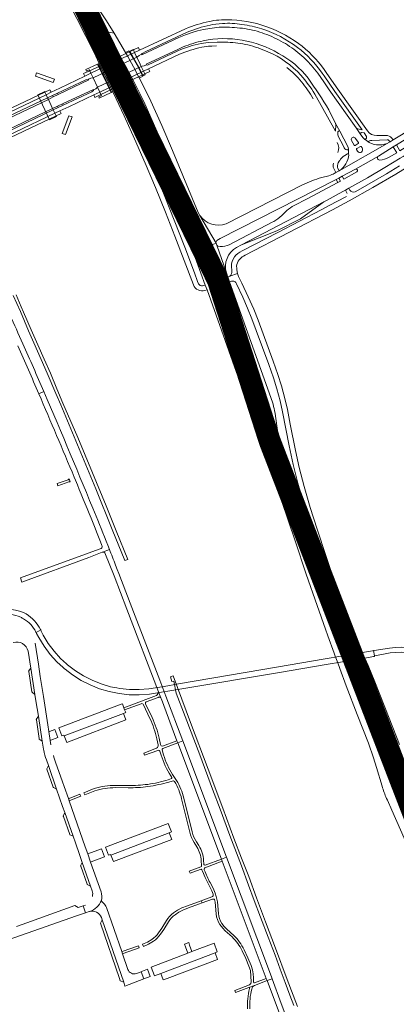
# Model space of a CAD drawing. Header units: metres. Extents: x 166325 to 190320, y 381923 to 404576.
# Tile 364 of 656: x 175156 to 175413, y 389253 to 389925. Entities that reach past the tile are written whole.
import ezdxf

# ---------------------------------------------------------------- set-up
doc = ezdxf.new("R2010")
doc.units = ezdxf.units.M
for name, color, linetype, lineweight in [('B-WE-VH-VERHARDING_ASFALT-GV', 8, 'Continuous', 18), ('B-WE-VH-VERHARDING_BETON-GV', 8, 'Continuous', 18), ('B-WE-VH-VERHARDING_BETONSTRAATSTEEN-GV', 8, 'Continuous', 18), ('B-WE-VH-VERHARDING_GESLOTEN-GV', 8, 'Continuous', 18), ('B-WE-VH-VERHARDING_N-WEG', 8, 'Continuous', 18)]:
    doc.layers.add(name, color=color, linetype=linetype, lineweight=lineweight)

msp = doc.modelspace()

# ---------------------------------------------------------------- linework, layer by layer
at = {"layer": 'B-WE-VH-VERHARDING_ASFALT-GV', "flags": 128}
for points in [[(175168.616, 389982.428), (175164.808, 389981.612), (175165.763, 389979.909), (175166.016, 389980.056), (175168.218, 389976.063), (175174.978, 389963.804), (175188.759, 389937.822), (175201.053, 389913.829), (175206.708, 389902.581), (175210.291, 389895.141), (175219.508, 389875.819), (175220.013, 389874.753), (175227.221, 389859.343), (175234.307, 389843.586), (175241.535, 389827.094), (175248.53, 389810.481), (175255.343, 389793.707), (175261.841, 389777.312), (175268.275, 389760.689), (175274.514, 389743.95)], [(175278.077, 389744.664), (175277.258, 389746.353), (175275.253, 389752.309), (175268.707, 389769.682), (175254.523, 389805.514), (175246.936, 389823.641), (175239.39, 389840.985), (175231.701, 389858.182), (175223.528, 389875.891), (175222.474, 389878.075), (175213.996, 389895.645), (175213.37, 389896.944), (175209.893, 389904.149), (175204.219, 389915.436), (175191.91, 389939.459), (175178.109, 389965.478), (175169.113, 389981.54), (175168.616, 389982.428)], [(175183.372, 389979.843), (175181.277, 389983.755), (175180.492, 389985.15), (175172.749, 389983.314), (175173.169, 389982.545), (175191.188, 389949.54), (175197.443, 389937.705), (175210.176, 389912.548), (175212.916, 389915.992)], [(175214.463, 389916.826), (175220.418, 389915.699), (175215.132, 389924.234), (175209.806, 389932.311), (175208.995, 389933.616), (175207.249, 389936.422), (175202.801, 389943.573), (175183.372, 389979.843)], [(175292.058, 389919.766), (175285.592, 389918.937), (175281.302, 389918.202), (175277.356, 389917.257), (175273.732, 389916.266), (175269.053, 389914.704), (175264.441, 389912.73), (175239.254, 389900.957), (175239.058, 389901.362), (175237.588, 389900.597), (175236.417, 389899.546), (175235.925, 389899.313), (175238.103, 389894.729), (175238.931, 389892.988), (175239.446, 389893.231), (175240.965, 389893.415), (175242.542, 389894.149), (175242.344, 389894.648), (175263.796, 389904.684), (175267.58, 389906.343)], [(175286.688, 389924.065), (175285.178, 389923.774)], [(175285.814, 389921.292), (175287.576, 389921.605), (175294.317, 389922.401)], [(175226.219, 389888.775), (175220.644, 389900.181), (175212.916, 389915.992), (175210.176, 389912.548), (175216.961, 389898.704), (175217.618, 389897.364), (175226.015, 389879.79), (175230.718, 389869.815), (175239.145, 389851.307), (175248.362, 389830.214), (175256.77, 389810.257), (175263.531, 389793.695), (175269.985, 389777.311), (175274.222, 389766.321), (175282.532, 389769.482), (175277.959, 389780.497)], [(175269.198, 389918.791), (175237.81, 389904.186), (175234.383, 389902.557), (175235.522, 389900.16), (175235.925, 389899.313), (175236.417, 389899.546), (175237.588, 389900.597), (175239.058, 389901.362), (175239.424, 389901.876), (175242.046, 389903.308), (175270.241, 389916.449)], [(175290.708, 389909.676), (175284.512, 389909.402), (175279.774, 389908.677)], [(175280.216, 389906.114), (175284.784, 389906.814), (175287.074, 389906.935), (175290.329, 389907.107)], [(175263.964, 389903.771), (175243.095, 389893.935), (175242.542, 389894.149), (175240.965, 389893.415), (175239.446, 389893.231), (175238.931, 389892.988), (175240.45, 389889.794), (175243.818, 389891.394), (175265.007, 389901.39)], [(175380.852, 389801.368), (175396.909, 389810.441), (175412.554, 389819.635), (175427.986, 389829.015), (175444.188, 389839.304), (175459.271, 389849.207), (175474.291, 389859.476), (175502.251, 389878.961), (175513.834, 389886.851), (175525.237, 389893.476)], [(175276.536, 389780.132), (175266.241, 389805.729), (175258.661, 389824.024), (175251.296, 389841.303), (175243.301, 389859.394), (175242.42, 389861.192), (175233.438, 389876.012), (175226.219, 389888.775)], [(175362.42, 389888.474), (175363.739, 389886.55), (175371.014, 389875.937), (175389.667, 389849.722), (175386.646, 389850.427)], [(175393.189, 389849.141), (175373.029, 389877.529), (175365.638, 389888.189), (175363.665, 389891.035)], [(175391.228, 389843.415), (175390.114, 389844.61), (175388.332, 389847.053), (175385.453, 389851.095), (175367.109, 389877.11), (175363.372, 389882.656)], [(175374.3, 389848.844), (175371.366, 389854.078), (175371.563, 389853.316), (175371.39, 389848.836), (175357.356, 389874.164)], [(175371.893, 389816.031), (175373.68, 389816.941), (175375.92, 389818.156), (175385.097, 389822.971), (175400.684, 389831.927), (175410.822, 389838.136), (175412.991, 389839.472), (175435.104, 389853.108), (175463.202, 389869.165), (175461.69, 389872.946), (175435.895, 389858.172), (175426.468, 389852.54), (175415.299, 389845.618), (175410.898, 389842.89), (175408.709, 389841.534), (175408.267, 389841.284), (175373.862, 389821.829), (175371.677, 389820.592), (175370.567, 389819.98), (175369.871, 389819.655)], [(175415.566, 389830.434), (175417.728, 389831.727), (175423.566, 389835.326), (175427.813, 389837.95), (175431.602, 389840.323), (175445.788, 389849.512), (175459.547, 389858.67), (175467.319, 389864.071), (175464.2, 389867.429), (175453.912, 389860.267), (175443.686, 389853.436), (175431.786, 389845.721), (175415.412, 389835.559), (175412.991, 389839.472), (175410.822, 389838.136), (175413.232, 389834.225), (175408.177, 389831.169)], [(175366.896, 389863.387), (175371.366, 389854.078), (175374.3, 389848.844), (175379.921, 389838.389), (175380.351, 389836.838)], [(175377.407, 389837.558), (175376.919, 389838.738), (175373.274, 389845.474), (175373.132, 389846.641), (175373.106, 389848.367)], [(175385.453, 389851.095), (175388.332, 389847.053)], [(175389.183, 389847.911), (175391.085, 389847.659), (175392.577, 389845.253)], [(175405.771, 389845.87), (175399.677, 389845.843)], [(175373.862, 389821.829), (175408.267, 389841.284)], [(175394.314, 389841.124), (175391.608, 389843.271)], [(175392.502, 389844.034), (175391.987, 389843.42)], [(175394.577, 389842.306), (175395.436, 389842.538), (175396.238, 389842.624), (175406.639, 389843.027)], [(175408.709, 389841.534), (175410.898, 389842.89), (175409.763, 389844.291)], [(175377.378, 389831.992), (175377.916, 389832.309), (175379.719, 389833.37)], [(175380.278, 389836.434), (175380.219, 389833.339)], [(175400.684, 389831.927), (175385.097, 389822.971)], [(175389.041, 389838.392), (175389.692, 389837.5)], [(175303.972, 389769.624), (175307.414, 389771.422), (175363.563, 389800.756), (175365.296, 389801.661), (175376.439, 389807.675), (175378.256, 389808.656), (175380.527, 389809.927), (175393.256, 389817.166), (175405.033, 389824.083), (175415.566, 389830.434)], [(175372.734, 389825.136), (175373.064, 389826.643), (175373.357, 389827.353), (175374.023, 389828.465), (175374.294, 389828.918)], [(175415.069, 389825.218), (175406.203, 389819.887), (175385.305, 389807.828), (175384.86, 389807.571)], [(175386.023, 389821.207), (175377.076, 389816.124), (175375.92, 389818.156), (175373.68, 389816.941), (175374.802, 389814.867), (175373.051, 389813.934), (175352.21, 389802.823), (175343.339, 389798.209)], [(175370.244, 389823.344), (175371.677, 389820.592), (175373.862, 389821.829), (175372.982, 389823.473)], [(175290.508, 389774.312), (175291.549, 389775.022), (175292.642, 389775.674), (175371.893, 389816.031)], [(175348.937, 389812.242), (175296.919, 389785.762)], [(175381.207, 389808.701), (175380.527, 389809.927), (175378.256, 389808.656), (175379.517, 389806.418)], [(175378.962, 389804.412), (175378.445, 389804.138), (175367.136, 389798.138), (175361.64, 389795.272), (175331.991, 389779.811), (175307.691, 389767.14)], [(175309.909, 389764.241), (175369.347, 389795.286), (175380.852, 389801.368)], [(175338.213, 389794.683), (175336.933, 389793.5), (175334.719, 389791.454)], [(175278.953, 389791.377), (175289.991, 389772.4)], [(175329.31, 389787.296), (175328.2, 389786.716), (175298.894, 389771.415)], [(175299.224, 389746.103), (175298.025, 389749.362), (175297.049, 389752.168), (175290.523, 389771.006), (175289.991, 389772.4), (175282.532, 389769.482), (175286.321, 389759.12), (175286.748, 389758.524), (175287.955, 389755.758), (175289.447, 389752.023), (175291.289, 389747.016), (175292.472, 389743.713), (175320.313, 389665.624), (175322.806, 389658.195), (175327.093, 389641.544), (175327.628, 389638.827), (175332.11, 389642.892), (175330.165, 389656.22), (175329.871, 389658.234)], [(175285.858, 389759.581), (175286.321, 389759.12), (175282.532, 389769.482), (175274.222, 389766.321), (175276.575, 389760.219), (175282.568, 389743.93), (175283.767, 389740.636), (175322.003, 389633.14), (175324.733, 389638.711), (175288.043, 389742.151), (175292.472, 389743.713)], [(175290.523, 389771.006), (175297.049, 389752.168)], [(175305.807, 389761.201), (175305.855, 389761.262), (175305.903, 389761.323)], [(175292.472, 389743.713), (175291.289, 389747.016), (175286.814, 389745.436), (175284.354, 389752.359)], [(175304.597, 389751.841), (175299.28, 389749.91), (175298.025, 389749.362), (175299.224, 389746.103), (175300.46, 389746.543)], [(175299.28, 389749.91), (175304.597, 389751.841), (175304.182, 389754.174), (175304.026, 389755.647), (175303.94, 389756.468), (175303.906, 389756.788)], [(175300.402, 389756.722), (175300.654, 389753.608)], [(175415.058, 389430.395), (175408.079, 389448.265), (175398.359, 389473.221), (175393.713, 389484.203), (175391.484, 389489.22), (175389.509, 389493.664), (175388.332, 389496.314), (175383.307, 389507.621), (175380.855, 389513.636), (175378.571, 389519.635), (175370.624, 389541.974), (175358.892, 389577.323), (175354.234, 389592.07), (175350.118, 389606.416), (175346.675, 389619.484), (175344.104, 389630.998), (175340.545, 389648.967), (175338.614, 389659.078), (175336.922, 389666.558), (175334.546, 389675.065), (175332.068, 389682.76), (175328.929, 389691.914), (175318.663, 389719.921), (175315.681, 389727.445), (175311.969, 389735.839), (175307.613, 389745.136), (175305.269, 389749.759), (175304.597, 389751.841)], [(175328.396, 389663.948), (175299.224, 389746.103)], [(175303.819, 389744.663), (175308.17, 389735.557), (175311.489, 389728.146), (175314.451, 389720.775), (175317.426, 389712.871), (175325.847, 389689.783), (175329.052, 389680.491), (175331.312, 389673.089), (175333.626, 389664.972), (175335.269, 389657.403), (175339.788, 389634.069), (175342.454, 389621.533), (175345.732, 389608.718), (175349.112, 389596.843), (175353.036, 389583.922), (175361.967, 389556.67), (175366.972, 389541.728), (175374.743, 389519.651), (175377.009, 389513.577), (175380.032, 389506.167), (175385.1, 389494.878), (175385.899, 389493.049), (175387.844, 389488.601), (175391.005, 389481.369), (175395.665, 389470.284), (175400.519, 389457.934), (175404.725, 389446.895), (175424.336, 389396.746)], [(175282.301, 389740.159), (175283.767, 389740.636), (175282.568, 389743.93), (175280.737, 389743.393)], [(175172.415, 389671.18), (175169.011, 389669.713)], [(175324.733, 389638.711), (175322.003, 389633.14), (175329.82, 389610.904), (175344.029, 389569.306), (175351.541, 389546.717), (175358.825, 389525.14), (175364.549, 389509.01), (175366.191, 389504.526), (175370.5, 389492.755), (175371.314, 389490.565), (175372.984, 389486.071), (175374.441, 389482.152), (175378.802, 389470.417), (175386.229, 389450.921), (175394.034, 389431.283), (175397.43, 389421.255), (175399.487, 389414.644), (175403.203, 389401.901)], [(175332.312, 389641.506), (175332.11, 389642.892), (175327.628, 389638.827)], [(175193.148, 389612.764), (175193.955, 389610.828)], [(175367.483, 389522.22), (175367.075, 389523.391), (175362.795, 389535.669), (175350.077, 389573.965), (175343.442, 389593.356)], [(175211.517, 389564.166), (175210.968, 389563.967), (175210.082, 389563.645), (175203.355, 389561.198), (175156.42, 389544.095), (175157.402, 389541.261), (175203.151, 389558.017), (175209.903, 389560.665), (175212.143, 389561.543), (175212.559, 389561.706), (175217.158, 389563.509)], [(175217.158, 389563.509), (175212.559, 389561.706)], [(175214.106, 389561.157), (175220.375, 389545.431), (175229.107, 389522.66), (175250.673, 389466.423), (175252.317, 389462.115), (175252.652, 389461.224), (175263.27, 389432.956), (175263.824, 389431.482), (175267.244, 389432.777), (175255.746, 389463.403), (175251.686, 389474.187), (175250.515, 389477.227), (175232.503, 389523.967)], [(175232.503, 389523.967), (175231.362, 389526.93), (175223.636, 389546.977), (175222.539, 389549.798), (175221.36, 389552.818)], [(175380.863, 389492.191), (175380.057, 389494.054), (175378.468, 389497.725), (175374.876, 389505.529), (175370.923, 389513.941), (175370.494, 389514.853)], [(175167.008, 389507.14), (175167.12, 389506.902), (175170.378, 389508.513), (175170.259, 389508.739)], [(175177.301, 389430.155), (175176.829, 389433.168), (175175.891, 389439.16), (175175.15, 389443.888), (175172.134, 389463.148), (175169.988, 389476.856), (175168.719, 389485.123), (175166.459, 389499.422)], [(175408.181, 389496.213), (175397.728, 389494.51), (175397.471, 389494.469), (175398.09, 389490.91), (175398.334, 389490.954), (175408.684, 389492.819)], [(175161.684, 389494.108), (175163.535, 389482.415), (175166.366, 389464.539), (175167.04, 389460.279), (175167.886, 389454.933), (175168.698, 389449.807), (175171.374, 389432.668), (175172.223, 389427.229)], [(175463.974, 389296.292), (175467.568, 389298.051), (175460.679, 389310.581), (175453.8, 389323.353), (175446.025, 389338.068), (175439.235, 389351.495), (175435.419, 389359.9), (175417.268, 389401.422), (175408.307, 389422.897), (175399.878, 389443.691), (175391.769, 389464.523), (175385.53, 389481.007), (175383.494, 389486.115), (175382.79, 389487.74), (175380.863, 389492.191)], [(175249.228, 389463.784), (175245.618, 389462.474), (175227.015, 389455.506), (175227.547, 389454.055), (175238.804, 389458.236)], [(175242.364, 389459.545), (175250.468, 389462.519), (175250.771, 389462.631)], [(175252.317, 389462.115), (175250.673, 389466.423)], [(175240.519, 389457.503), (175244.838, 389448.181)], [(175246.347, 389448.824), (175241.889, 389458.165)], [(175249.577, 389434.258), (175250.481, 389430.057)], [(175252.147, 389430.369), (175251.199, 389434.652)], [(175253.632, 389427.665), (175263.824, 389431.482), (175263.27, 389432.956), (175253.385, 389429.263)], [(175180.47, 389418.428), (175179.275, 389421.842), (175178.925, 389422.842)], [(175249.399, 389427.798), (175240.667, 389424.46), (175241.217, 389423.032), (175250.3, 389426.377)], [(175251.67, 389425.8), (175252.536, 389423.02)], [(175254.081, 389423.399), (175253.082, 389426.665)], [(175174.171, 389419.814), (175175.508, 389416), (175181.142, 389399.929), (175183.187, 389394.096), (175185.276, 389388.138), (175186.762, 389383.898), (175192.425, 389367.744), (175193.985, 389363.293), (175196.81, 389355.236), (175198.687, 389349.88), (175204.352, 389333.722), (175205.443, 389330.609)], [(175211.484, 389329.828), (175204.361, 389350.177), (175202.42, 389355.72), (175200.733, 389360.541), (175189.733, 389391.965), (175189.21, 389393.459), (175186.308, 389401.75), (175185.232, 389404.824), (175180.47, 389418.428)], [(175259.065, 389409.086), (175259.875, 389407.839)], [(175262.959, 389405.893), (175260.324, 389409.861)], [(175230.091, 389402.414), (175221.404, 389402.457)], [(175259.472, 389407.088), (175257.296, 389406.297)], [(175257.742, 389404.774), (175259.952, 389405.454)], [(175206.723, 389400.266), (175199.805, 389397.498), (175200.332, 389396.097), (175207.218, 389398.697)], [(175221.386, 389400.928), (175229.886, 389400.893)], [(175266.468, 389393.373), (175272.028, 389370.453)], [(175273.533, 389370.822), (175267.982, 389393.652)], [(175406.258, 389393.595), (175406.815, 389392.312), (175409.777, 389385.489), (175427.541, 389345.371), (175434.774, 389328.849), (175442.8, 389310.247), (175450.992, 389290.716), (175453.678, 389284.512), (175457.318, 389286.088)], [(175275.019, 389363.577), (175276.864, 389360.616)], [(175278.241, 389361.365), (175276.656, 389363.859)], [(175279.839, 389351.056), (175280.054, 389347.761)], [(175281.588, 389348.834), (175281.44, 389351.151)], [(175282.327, 389346.275), (175294.131, 389350.797), (175293.625, 389352.144), (175282.558, 389347.962)], [(175279.506, 389346.792), (175271.677, 389343.859), (175272.202, 389342.501), (175279.093, 389345.088), (175279.687, 389345.244)], [(175280.32, 389344.807), (175280.644, 389343.938), (175282.462, 389339.63), (175284.546, 389335.49), (175287.007, 389330.571), (175287.94, 389328.34)], [(175291.572, 389315.045), (175290.827, 389323.032), (175289.971, 389326.759), (175289.316, 389328.829), (175288.374, 389331.235), (175286.969, 389334.17), (175285.891, 389336.194)], [(175261.957, 389314.253), (175264.597, 389315.973), (175267.367, 389317.34), (175271.179, 389318.886), (175277.876, 389321.378), (175280.377, 389322.251), (175279.823, 389323.723), (175270.554, 389320.378), (175266.702, 389318.851), (175263.735, 389317.311), (175260.865, 389315.475)], [(175287.017, 389326.319), (175279.823, 389323.723), (175280.377, 389322.251), (175287.589, 389324.767), (175288.039, 389324.839), (175288.621, 389324.797), (175288.843, 389324.636), (175289.23, 389322.741), (175290.005, 389314.801)], [(175194.812, 389313.37), (175200.837, 389315.47), (175199.168, 389320.288), (175195.942, 389319.221), (175193.685, 389320.498), (175160.787, 389308.752), (175153.82, 389306.265)], [(175200.857, 389320.846), (175199.168, 389320.288), (175200.837, 389315.47), (175203.342, 389316.344)], [(175136.339, 389300.236), (175099.804, 389287.363), (175101.956, 389281.221), (175102.04, 389281.019), (175194.812, 389313.37)], [(175256.144, 389310.219), (175252.923, 389305.078), (175250.691, 389301.842)], [(175254.275, 389304.221), (175257.564, 389309.394)], [(175302.026, 389300.126), (175297.309, 389304.386), (175295.592, 389306.125), (175293.851, 389308.34)], [(175251.926, 389300.942), (175254.275, 389304.221)], [(175292.584, 389307.439), (175294.459, 389305.043), (175296.221, 389303.268), (175300.926, 389299.02)], [(175246.218, 389297.401), (175243.092, 389295.599), (175239.765, 389294.132), (175240.352, 389292.596), (175243.807, 389294.138), (175247.18, 389296.077)], [(175307.716, 389289.638), (175310.352, 389284.363), (175312.405, 389279.042), (175313.375, 389276.209), (175313.889, 389268.419), (175313.694, 389267.311), (175313.288, 389266.769), (175312.736, 389266.341), (175302.741, 389262.537), (175303.275, 389261.108), (175312.385, 389264.615), (175316.098, 389266.016), (175324.761, 389269.254), (175324.182, 389270.795), (175316.225, 389267.71), (175315.79, 389267.809), (175315.549, 389268.226), (175315.486, 389268.53), (175315.536, 389271.264), (175315.282, 389273.935), (175314.8, 389276.641), (175313.897, 389279.594), (175311.735, 389284.899), (175309.028, 389290.354)], [(175316.098, 389266.016), (175312.385, 389264.615), (175312.679, 389264.405), (175312.713, 389263.847)]]:
    msp.add_lwpolyline(points, dxfattribs=at)
at = {"layer": 'B-WE-VH-VERHARDING_ASFALT-GV'}
for points in [[(175285.178, 389923.774, 0.0446479), (175269.198, 389918.791)], [(175270.241, 389916.449, -0.0392525), (175285.814, 389921.292)], [(175293.671, 389924.869, 0.026064), (175286.688, 389924.065)], [(175306.148, 389919.294, 0.0401681), (175292.058, 389919.766)], [(175321.225, 389921.321, 0.0854985), (175293.671, 389924.869)], [(175294.317, 389922.401, -0.0555451), (175307.639, 389921.707)], [(175319.771, 389916.557, 0.0499632), (175306.148, 389919.294)], [(175307.639, 389921.707, -0.0396807), (175321.245, 389918.671)], [(175346.192, 389908.747, 0.0821814), (175321.225, 389921.321)], [(175212.916, 389915.992, -0.827382), (175214.463, 389916.826)], [(175332.663, 389911.122, 0.0397846), (175319.771, 389916.557)], [(175321.245, 389918.671, -0.0854047), (175345.561, 389906.042)], [(175279.774, 389908.677, 0.0560596), (175263.964, 389903.771)], [(175265.007, 389901.39, -0.0557864), (175280.216, 389906.114)], [(175267.58, 389906.343, -0.0571704), (175281.208, 389910.531)], [(175281.208, 389910.531, -0.0946891), (175307.695, 389911.009)], [(175297.907, 389909.541, 0.0170823), (175290.708, 389909.676)], [(175311.667, 389907.753, 0.0515964), (175297.907, 389909.541)], [(175307.695, 389911.009, -0.0882873), (175332.638, 389902.009)], [(175325.288, 389903.08, 0.0435257), (175311.667, 389907.753)], [(175344.39, 389903.746, 0.0489456), (175332.663, 389911.122)], [(175345.561, 389906.042, -0.0749531), (175362.42, 389888.474)], [(175363.665, 389891.035, 0.075818), (175346.192, 389908.747)], [(175347.835, 389887.013, 0.1055071), (175325.288, 389903.08)], [(175332.638, 389902.009, -0.1060329), (175352.748, 389884.999)], [(175363.372, 389882.656, 0.0816529), (175344.39, 389903.746)], [(175338.314, 389892.383, -0.0565499), (175348.203, 389882.608)], [(175357.356, 389874.164, 0.0452355), (175347.835, 389887.013)], [(175348.203, 389882.608, -0.0465867), (175356.142, 389871.036)], [(175352.748, 389884.999, -0.0232145), (175366.896, 389863.387)], [(175373.106, 389848.367, -0.686164), (175374.3, 389848.844)], [(175386.646, 389850.427, -0.1300785), (175385.453, 389851.095)], [(175388.332, 389847.053, -0.4477584), (175389.183, 389847.911)], [(175392.577, 389845.253, -0.2442674), (175392.502, 389844.034)], [(175399.677, 389845.843, -0.2320945), (175393.189, 389849.141)], [(175409.763, 389844.291, 0.252228), (175405.771, 389845.87)], [(175372.68, 389841.267, -0.2159353), (175373.087, 389834.35)], [(175387.072, 389841.194, -0.3583536), (175386.993, 389840.454)], [(175391.608, 389843.271, -0.1900984), (175391.228, 389843.415)], [(175391.987, 389843.42, -0.1865157), (175391.608, 389843.271)], [(175394.314, 389841.124, -0.2853782), (175394.127, 389841.835)], [(175394.127, 389841.835, -0.241473), (175394.577, 389842.306)], [(175408.267, 389841.284, -0.2479846), (175394.314, 389841.124)], [(175406.639, 389843.027, -0.2971994), (175408.709, 389841.534)], [(175380.449, 389832.803, -0.2385202), (175373.862, 389821.829)], [(175374.294, 389828.918, -0.1108363), (175377.378, 389831.992)], [(175379.926, 389836.224, -0.3535904), (175377.407, 389837.558)], [(175379.719, 389833.37, -0.2550435), (175380.219, 389833.339)], [(175380.278, 389836.434, -0.2184292), (175379.926, 389836.224)], [(175380.219, 389833.339, -0.3025669), (175380.449, 389832.803)], [(175380.351, 389836.838, -0.2154678), (175380.278, 389836.434)], [(175385.863, 389836.433, -0.3730112), (175386.04, 389837.088)], [(175389.104, 389834.614, -0.4011336), (175386.557, 389835.145)], [(175389.692, 389837.5, -0.3569052), (175389.104, 389834.614)], [(175370.192, 389827.032, 0.1939284), (175370.244, 389823.344)], [(175372.982, 389823.473, -0.1395422), (175372.734, 389825.136)], [(175408.177, 389831.169, -0.1262749), (175401.56, 389829.217)], [(175369.871, 389819.655, -0.0673492), (175362.025, 389817.31)], [(175362.025, 389817.31, 0.0412823), (175348.937, 389812.242)], [(175384.86, 389807.571, -0.3839201), (175381.207, 389808.701)], [(175296.919, 389785.762, -0.3437079), (175278.953, 389791.377)], [(175277.051, 389779.785, -0.377046), (175276.536, 389780.132)], [(175289.991, 389772.4, -0.3162132), (175290.508, 389774.312)], [(175297.049, 389752.168, -0.3524418), (175303.972, 389769.624)], [(175307.691, 389767.14, 0.3070559), (175300.402, 389756.722)], [(175284.354, 389752.359, -0.1005293), (175283.504, 389758.547)], [(175303.906, 389756.788, -0.1285199), (175305.807, 389761.201)], [(175305.903, 389761.323, -0.1322949), (175309.909, 389764.241)], [(175300.654, 389753.608, -0.2873069), (175299.28, 389749.91)], [(175280.737, 389743.393, -0.3477468), (175278.077, 389744.664)], [(175300.46, 389746.543, -0.4262569), (175303.819, 389744.663)], [(175158.121, 389703.855, -0.0136096), (175141.248, 389743.506)], [(175274.514, 389743.95, 0.3878321), (175282.301, 389740.159)], [(175154.798, 389702.407, -0.0016629), (175169.011, 389669.713)], [(175172.415, 389671.18, 0.0020727), (175158.121, 389703.855)], [(175208.048, 389586.288, 0.0054078), (175172.415, 389671.18)], [(175169.011, 389669.713, -0.0029011), (175193.148, 389612.764)], [(175329.871, 389658.234, 0.0401088), (175328.396, 389663.948)], [(175327.628, 389638.827, -1.1046475), (175324.733, 389638.711)], [(175335.054, 389626.05, -0.0140541), (175332.312, 389641.506)], [(175343.442, 389593.356, -0.0146305), (175335.054, 389626.05)], [(175193.955, 389610.828, -0.0013276), (175204.692, 389584.855)], [(175204.692, 389584.855, -0.0026984), (175212.115, 389566.258)], [(175217.158, 389563.509, 0.0020563), (175208.048, 389586.288)], [(175212.115, 389566.258, -0.3976592), (175211.517, 389564.166)], [(175221.36, 389552.818, 0.0009694), (175217.158, 389563.509)], [(175212.559, 389561.706, -0.2922629), (175214.106, 389561.157)], [(175158.473, 389520.39, 0.2234908), (175136.83, 389520.121)], [(175142.296, 389517.999, -0.1956646), (175156.759, 389517.167)], [(175156.759, 389517.167, -0.0245524), (175158.665, 389516.132)], [(175160.344, 389519.442, 0.0194047), (175158.473, 389520.39)], [(175158.665, 389516.132, -0.1500786), (175167.008, 389507.14)], [(175170.259, 389508.739, 0.129789), (175160.344, 389519.442)], [(175370.494, 389514.853, -0.0226906), (175367.483, 389522.22)], [(175151.611, 389499.976, -0.4326529), (175161.684, 389494.108)], [(175466.829, 389470.635, 0.281031), (175408.181, 389496.213)], [(175408.684, 389492.819, -0.2769327), (175463.929, 389468.948)], [(175250.673, 389466.423, -0.1457022), (175249.228, 389463.784)], [(175250.771, 389462.631, -0.2921126), (175252.317, 389462.115)], [(175238.804, 389458.236, -0.2962441), (175240.519, 389457.503)], [(175241.889, 389458.165, -0.4861607), (175242.364, 389459.545)], [(175251.199, 389434.652, 0.0450174), (175246.347, 389448.824)], [(175244.838, 389448.181, -0.0490394), (175249.577, 389434.258)], [(175250.481, 389430.057, -0.2770092), (175249.399, 389427.798)], [(175253.385, 389429.263, -0.4085463), (175252.147, 389430.369)], [(175172.223, 389427.229, 0.0082408), (175172.336, 389426.599)], [(175172.336, 389426.599, 0.0400045), (175174.171, 389419.814)], [(175250.3, 389426.377, -0.4451884), (175251.67, 389425.8)], [(175252.536, 389423.02, 0.0671999), (175259.065, 389409.086)], [(175253.082, 389426.665, -0.3939149), (175253.632, 389427.665)], [(175260.324, 389409.861, -0.0688165), (175254.081, 389423.399)], [(175221.404, 389402.457, 0.0865419), (175206.723, 389400.266)], [(175243.337, 389403.175, -0.0375297), (175230.091, 389402.414)], [(175257.296, 389406.297, -0.0398245), (175243.337, 389403.175)], [(175243.495, 389401.63, 0.0298803), (175257.742, 389404.774)], [(175259.875, 389407.839, -0.3913544), (175259.472, 389407.088)], [(175259.952, 389405.454, -0.2605812), (175261.618, 389405.186)], [(175261.618, 389405.186, -0.068515), (175266.468, 389393.373)], [(175267.982, 389393.652, 0.0772042), (175262.959, 389405.893)], [(175403.203, 389401.901, 0.0246652), (175406.258, 389393.595)], [(175207.218, 389398.697, -0.0868881), (175221.386, 389400.928)], [(175229.886, 389400.893, 0.038736), (175243.495, 389401.63)], [(175272.028, 389370.453, 0.0767107), (175275.019, 389363.577)], [(175276.656, 389363.859, -0.0774528), (175273.533, 389370.822)], [(175276.864, 389360.616, -0.1156582), (175279.839, 389351.056)], [(175281.44, 389351.151, 0.1262873), (175278.241, 389361.365)], [(175282.558, 389347.962, -0.4241925), (175281.588, 389348.834)], [(175280.054, 389347.761, -0.3957867), (175279.506, 389346.792)], [(175279.687, 389345.244, -0.3511509), (175280.32, 389344.807)], [(175282.084, 389344.481, -0.342351), (175282.327, 389346.275)], [(175285.891, 389336.194, -0.0467437), (175282.084, 389344.481)], [(175205.443, 389330.609, -0.1236838), (175205.579, 389326.599)], [(175211.863, 389323.978, 0.1160464), (175211.484, 389329.828)], [(175287.94, 389328.34, -0.3863283), (175287.017, 389326.319)], [(175203.342, 389316.344, -0.0118896), (175203.597, 389316.419)], [(175260.865, 389315.475, 0.0877022), (175256.144, 389310.219)], [(175290.005, 389314.801, 0.1290272), (175292.584, 389307.439)], [(175293.851, 389308.34, -0.1356295), (175291.572, 389315.045)], [(175257.564, 389309.394, -0.0835894), (175261.957, 389314.253)], [(175250.691, 389301.842, -0.0758925), (175246.218, 389297.401)], [(175247.18, 389296.077, 0.0912558), (175251.926, 389300.942)], [(175300.926, 389299.02, -0.0880072), (175307.716, 389289.638)], [(175309.028, 389290.354, 0.0877787), (175302.026, 389300.126)], [(175312.713, 389263.847, 0.0670482), (175311.441, 389249.89)], [(175312.997, 389249.939, -0.0801595), (175314.339, 389263.494)], [(175314.339, 389263.494, -0.2641915), (175316.098, 389266.016)]]:
    msp.add_lwpolyline(points, format="xyb", dxfattribs=at)
at = {"layer": 'B-WE-VH-VERHARDING_ASFALT-GV', "flags": 128}
for points in [[(175237.517, 389885.19), (175233.649, 389892.801), (175229.73, 389899.796), (175228.158, 389902.481), (175220.418, 389915.699), (175214.463, 389916.826), (175223.368, 389901.992), (175228.357, 389893.133), (175233.881, 389882.684), (175237.878, 389874.619), (175241.279, 389867.45), (175248.966, 389850.439), (175256.491, 389833.139), (175263.363, 389816.767), (175270.934, 389798.238), (175277.921, 389780.654), (175277.959, 389780.497), (175282.532, 389769.482), (175289.991, 389772.4), (175278.953, 389791.377), (175277.738, 389793.465), (175267.359, 389818.732), (175260.17, 389835.786), (175252.863, 389852.675), (175245.357, 389869.31), (175242.472, 389875.441)], [(175237.237, 389905.322), (175236.944, 389905.903), (175233.556, 389904.296), (175234.383, 389902.557), (175237.81, 389904.186)], [(175234.383, 389902.557), (175233.556, 389904.296), (175203.76, 389890.16), (175204.594, 389888.4)], [(175235.925, 389899.313), (175235.522, 389900.16), (175234.383, 389902.557), (175204.594, 389888.4), (175206.122, 389885.185)], [(175238.931, 389892.988), (175238.103, 389894.729), (175235.925, 389899.313), (175206.122, 389885.185), (175209.068, 389878.861)], [(175240.45, 389889.794), (175238.931, 389892.988), (175209.068, 389878.861), (175210.609, 389875.618)], [(175203.016, 389884.285), (175204.54, 389885.042), (175206.122, 389885.185), (175204.594, 389888.4), (175200.416, 389886.415), (175183.4, 389878.27), (175177.361, 389875.402), (175174.006, 389873.809), (175175.033, 389871.646), (175178.391, 389873.23), (175181.738, 389874.808), (175189.501, 389878.467), (175201.003, 389883.889), (175202.713, 389884.388)], [(175204.594, 389888.4), (175203.76, 389890.16), (175199.593, 389888.183), (175200.416, 389886.415)], [(175241.274, 389888.06), (175240.45, 389889.794), (175210.609, 389875.618), (175211.425, 389873.897)], [(175243.818, 389891.394), (175240.45, 389889.794), (175241.274, 389888.06), (175244.706, 389889.688)], [(175206.269, 389877.338), (175206.376, 389877.115), (175207.84, 389877.819), (175209.068, 389878.861), (175206.122, 389885.185), (175204.54, 389885.042), (175203.016, 389884.285), (175203.194, 389883.856), (175182.209, 389873.815), (175178.871, 389872.218), (175175.527, 389870.618), (175178.456, 389864.283), (175181.872, 389865.886), (175185.221, 389867.458)], [(175206.485, 389873.659), (175210.609, 389875.618), (175209.068, 389878.861), (175207.84, 389877.819), (175206.376, 389877.115), (175206.333, 389876.739), (175205.081, 389875.695), (175185.655, 389866.543), (175182.308, 389864.966), (175178.893, 389863.356), (175180.017, 389861.108), (175183.381, 389862.702), (175189.49, 389865.597)], [(175211.425, 389873.897), (175210.609, 389875.618), (175206.485, 389873.659), (175207.292, 389871.936)], [(175178.456, 389864.283), (175175.527, 389870.618), (175120.335, 389844.452), (175099.593, 389834.619), (175102.567, 389828.34), (175123.21, 389838.118)], [(175189.548, 389609.556), (175190.509, 389609.617), (175189.798, 389611.607), (175188.974, 389611.064), (175181.429, 389608.426), (175181.953, 389606.891)], [(175363.76, 389484.717), (175391.428, 389489.342), (175397.35, 389490.333), (175398.167, 389490.469), (175398.09, 389490.91), (175397.471, 389494.469), (175396.702, 389494.254), (175389.772, 389493.073), (175363.111, 389488.532), (175332.491, 389483.316), (175264.362, 389471.711), (175254.494, 389470.03), (175244.168, 389468.271), (175237.554, 389467.812), (175230.896, 389467.842), (175224.317, 389468.544), (175224.198, 389468.568), (175222.241, 389468.961), (175217.88, 389469.837), (175211.494, 389471.724), (175205.385, 389474.178), (175199.495, 389477.188), (175193.955, 389480.707), (175189.401, 389484.162), (175188.68, 389484.709), (175188.12, 389485.226), (175188.007, 389485.33), (175183.842, 389489.172), (175179.382, 389494.097), (175175.426, 389499.375), (175171.976, 389505.01), (175170.627, 389507.718), (175170.378, 389508.513), (175167.12, 389506.902), (175167.543, 389506.186), (175168.975, 389503.297), (175172.628, 389497.386), (175176.781, 389491.855), (175181.399, 389486.74), (175185.548, 389482.913), (175185.654, 389482.814), (175186.509, 389482.026), (175186.913, 389481.719), (175192.008, 389477.845), (175197.835, 389474.142), (175203.998, 389470.998), (175210.431, 389468.454), (175217.03, 389466.436), (175223.843, 389465.103), (175225.765, 389464.897), (175230.703, 389464.368), (175237.564, 389464.264), (175244.561, 389464.792), (175266.508, 389468.46), (175333.124, 389479.596)], [(175267.244, 389432.777), (175263.824, 389431.482), (175293.625, 389352.144), (175297.033, 389353.43)], [(175197.639, 389395.009), (175197.062, 389396.473), (175189.631, 389393.62), (175189.21, 389393.459), (175189.733, 389391.965), (175190.153, 389392.127)], [(175297.033, 389353.43), (175293.625, 389352.144), (175294.131, 389350.797), (175324.182, 389270.795), (175324.761, 389269.254), (175328.155, 389270.534), (175327.681, 389271.797)], [(175237.561, 389291.554), (175237.021, 389293.058), (175225.975, 389289.224), (175225.55, 389289.076), (175226.054, 389287.612), (175226.48, 389287.758)], [(175334.481, 389253.685), (175328.155, 389270.534), (175324.761, 389269.254), (175357.815, 389181.255), (175358.386, 389179.736), (175361.76, 389181.022)]]:
    msp.add_lwpolyline(points, close=True, dxfattribs=at)
at = {"layer": 'B-WE-VH-VERHARDING_BETON-GV', "flags": 128}
for points in [[(175167.484, 389888.755), (175166.646, 389886.537), (175178.82, 389882.165), (175179.658, 389884.401)], [(175174.006, 389873.809), (175173.143, 389875.627), (175097.233, 389839.6), (175098.104, 389837.762), (175118.89, 389847.634)], [(175175.033, 389871.646), (175174.006, 389873.809), (175118.89, 389847.634), (175098.104, 389837.762), (175099.026, 389835.815)], [(175176.5, 389877.22), (175173.143, 389875.627), (175174.006, 389873.809), (175177.361, 389875.402)], [(175175.527, 389870.618), (175175.033, 389871.646), (175099.026, 389835.815), (175099.593, 389834.619), (175120.335, 389844.452)], [(175178.893, 389863.356), (175178.456, 389864.283), (175123.21, 389838.118), (175102.567, 389828.34), (175103.024, 389827.377), (175123.648, 389837.153)], [(175180.017, 389861.108), (175178.893, 389863.356), (175123.648, 389837.153), (175103.024, 389827.377), (175104.084, 389825.138), (175124.677, 389834.886)], [(175180.866, 389859.316), (175180.017, 389861.108), (175124.677, 389834.886), (175104.084, 389825.138), (175104.938, 389823.336)], [(175183.381, 389862.702), (175180.017, 389861.108), (175180.866, 389859.316), (175184.23, 389860.91)], [(175191.662, 389858.688), (175189.42, 389859.41), (175184.891, 389847.393), (175187.167, 389846.608)]]:
    msp.add_lwpolyline(points, close=True, dxfattribs=at)
at = {"layer": 'B-WE-VH-VERHARDING_BETONSTRAATSTEEN-GV', "flags": 128}
for points in [[(175212.916, 389915.992), (175220.644, 389900.181), (175226.219, 389888.775), (175233.438, 389876.012), (175242.42, 389861.192), (175243.301, 389859.394), (175251.296, 389841.303), (175258.661, 389824.024), (175266.241, 389805.729), (175276.536, 389780.132)], [(175228.357, 389893.133), (175223.368, 389901.992), (175214.463, 389916.826)], [(175277.959, 389780.497), (175277.921, 389780.654), (175270.934, 389798.238), (175263.363, 389816.767), (175256.491, 389833.139), (175248.966, 389850.439), (175241.279, 389867.45), (175237.878, 389874.619), (175233.881, 389882.684), (175228.357, 389893.133)], [(175382.418, 389842.473), (175384.23, 389839.244)], [(175384.796, 389839.118), (175386.993, 389840.454)], [(175387.072, 389841.194), (175384.964, 389844.136)], [(175388.466, 389838.512), (175386.04, 389837.088)], [(175385.863, 389836.433), (175386.557, 389835.145)], [(175410.822, 389838.136), (175400.684, 389831.927)], [(175408.177, 389831.169), (175413.232, 389834.225), (175410.822, 389838.136)], [(175385.097, 389822.971), (175375.92, 389818.156), (175377.076, 389816.124), (175386.023, 389821.207)], [(175343.339, 389798.209), (175352.21, 389802.823), (175373.051, 389813.934), (175371.893, 389816.031), (175292.642, 389775.674), (175291.549, 389775.022), (175290.508, 389774.312)], [(175334.719, 389791.454), (175336.933, 389793.5)], [(175336.933, 389793.5), (175338.213, 389794.683)], [(175277.051, 389779.785), (175277.632, 389779.978)], [(175289.991, 389772.4), (175290.523, 389771.006)], [(175291.343, 389770.351), (175292.775, 389770.213)], [(175284.354, 389752.359), (175286.814, 389745.436), (175291.289, 389747.016), (175289.447, 389752.023), (175287.955, 389755.758), (175286.748, 389758.524), (175286.321, 389759.12)], [(175286.321, 389759.12), (175285.858, 389759.581)], [(175292.472, 389743.713), (175288.043, 389742.151), (175324.733, 389638.711)], [(175327.628, 389638.827), (175327.093, 389641.544), (175322.806, 389658.195), (175320.313, 389665.624), (175292.472, 389743.713)], [(175215.22, 389319.07), (175215.176, 389319.163), (175215.131, 389319.256)], [(175229.725, 389276.953), (175226.054, 389287.612), (175225.55, 389289.076), (175215.22, 389319.07)], [(175211.731, 389312.263), (175212.233, 389310.812), (175226.982, 389268.118), (175227.806, 389265.482), (175230.597, 389266.568), (175240.717, 389270.375), (175238.85, 389275.336), (175235.751, 389274.127)]]:
    msp.add_lwpolyline(points, dxfattribs=at)
for points in [[(175233.285, 389898.808), (175231.82, 389901.339), (175230.673, 389903.322), (175230.472, 389903.668), (175228.158, 389902.481), (175229.73, 389899.796), (175233.649, 389892.801), (175237.517, 389885.19), (175238.412, 389885.636), (175239.916, 389886.385), (175239.864, 389886.582), (175238.303, 389889.547), (175236.008, 389893.894)], [(175235.925, 389899.313), (175235.522, 389900.16), (175234.383, 389902.557), (175233.556, 389904.296), (175233.375, 389904.676), (175231.102, 389903.537), (175232.255, 389901.546), (175233.702, 389899.045), (175236.43, 389894.123), (175238.73, 389889.767), (175240.239, 389886.757), (175241.593, 389887.388), (175241.274, 389888.06), (175240.45, 389889.794), (175238.931, 389892.988), (175238.103, 389894.729)], [(175209.066, 389894.694), (175201.059, 389890.952), (175201.617, 389889.924), (175203.472, 389890.782), (175203.76, 389890.16), (175204.594, 389888.4), (175206.122, 389885.185), (175209.068, 389878.861), (175210.609, 389875.618), (175211.425, 389873.897), (175211.732, 389873.26), (175209.859, 389872.359), (175210.25, 389871.346), (175218.305, 389875.239)], [(175210.291, 389895.141), (175209.485, 389894.756), (175218.615, 389875.452), (175218.637, 389875.399), (175219.508, 389875.819)], [(175217.618, 389897.364), (175213.996, 389895.645), (175222.474, 389878.075), (175226.015, 389879.79)], [(175175.527, 389870.618), (175175.033, 389871.646), (175174.006, 389873.809), (175173.143, 389875.627), (175173.007, 389875.914), (175168.338, 389873.7), (175176.326, 389856.748), (175181.027, 389858.976), (175180.866, 389859.316), (175180.017, 389861.108), (175178.893, 389863.356), (175178.456, 389864.283)], [(175178.871, 389872.218), (175178.391, 389873.23), (175175.033, 389871.646), (175175.527, 389870.618)], [(175182.209, 389873.815), (175181.738, 389874.808), (175178.391, 389873.23), (175178.871, 389872.218)], [(175182.308, 389864.966), (175181.872, 389865.886), (175178.456, 389864.283), (175178.893, 389863.356)], [(175185.655, 389866.543), (175185.221, 389867.458), (175181.872, 389865.886), (175182.308, 389864.966)], [(175363.563, 389800.756), (175307.414, 389771.422), (175331.471, 389780.822), (175347.479, 389789.119)], [(175163.535, 389482.415), (175162.081, 389480.371), (175162.092, 389480.211), (175164.336, 389466.283), (175164.397, 389465.996), (175166.366, 389464.539)], [(175226.759, 389451.589), (175228.286, 389452.173), (175227.547, 389454.055), (175227.015, 389455.506), (175226.023, 389458.091), (175225.239, 389457.795), (175182.587, 389441.656), (175184.72, 389436.218), (175186.125, 389436.757), (175186.316, 389436.271)], [(175168.698, 389449.807), (175167.264, 389447.505), (175167.335, 389447.268), (175169.319, 389434.375), (175169.354, 389434.095), (175171.374, 389432.668)], [(175226.759, 389451.589), (175186.316, 389436.271), (175188.014, 389431.854), (175228.496, 389447.157)], [(175179.841, 389440.637), (175176.321, 389439.321), (175175.891, 389439.16), (175176.829, 389433.168), (175177.26, 389433.328), (175182.009, 389435.092)], [(175175.508, 389416), (175174.425, 389413.706), (175174.537, 389413.511), (175178.828, 389401.235), (175178.934, 389400.986), (175181.142, 389399.929)], [(175186.762, 389383.898), (175185.678, 389381.576), (175185.794, 389381.317), (175190.078, 389369.074), (175190.177, 389368.834), (175192.425, 389367.744)], [(175257.989, 389370.056), (175257.958, 389370.122), (175259.504, 389370.702), (175257.295, 389376.579), (175214.461, 389360.313), (175216.588, 389354.883), (175218.005, 389355.425), (175218.207, 389354.907)], [(175257.989, 389370.056), (175218.207, 389354.907), (175219.918, 389350.493), (175259.673, 389365.625)], [(175211.69, 389359.243), (175202.42, 389355.72), (175204.361, 389350.177), (175204.782, 389350.336), (175213.846, 389353.759)], [(175198.687, 389349.88), (175197.563, 389347.531), (175197.644, 389347.406), (175201.935, 389335.091), (175202.013, 389334.793), (175204.352, 389333.722)], [(175212.233, 389310.812), (175210.988, 389308.467), (175223.987, 389270.729), (175224.54, 389269.123), (175226.982, 389268.118)], [(175289.272, 389288.204), (175289.253, 389288.283), (175290.786, 389288.854), (175288.585, 389294.723), (175273.507, 389289.016), (175270.706, 389287.953), (175245.711, 389278.48), (175247.992, 389272.56), (175252.226, 389274.169)], [(175271.933, 389293.424), (175271.278, 389295.259), (175268.526, 389294.216), (175269.167, 389292.374), (175270.706, 389287.953), (175273.507, 389289.016)], [(175290.959, 389283.776), (175289.272, 389288.204), (175252.226, 389274.169), (175253.922, 389269.746), (175256.637, 389270.779)], [(175243.129, 389277.002), (175239.794, 389275.705), (175238.85, 389275.336), (175240.717, 389270.375), (175245.031, 389272.013)]]:
    msp.add_lwpolyline(points, close=True, dxfattribs=at)
at = {"layer": 'B-WE-VH-VERHARDING_BETONSTRAATSTEEN-GV'}
for points in [[(175384.964, 389844.136, 0.9254414), (175382.418, 389842.473)], [(175384.23, 389839.244, 0.3405311), (175384.796, 389839.118)], [(175389.041, 389838.392, 0.3148085), (175388.466, 389838.512)], [(175400.684, 389831.927, 0.7639325), (175401.56, 389829.217)], [(175386.023, 389821.207, 0.9532921), (175385.097, 389822.971)], [(175338.213, 389794.683, -0.0560912), (175343.339, 389798.209)], [(175329.31, 389787.296, 0.0738546), (175334.719, 389791.454)], [(175277.632, 389779.978, 0.3323818), (175277.959, 389780.497)], [(175292.775, 389770.213, 0.1388507), (175298.894, 389771.415)], [(175290.523, 389771.006, 0.236763), (175291.343, 389770.351)], [(175285.858, 389759.581, 0.5813111), (175283.504, 389758.547)], [(175211.863, 389323.978, -0.2042986), (175203.597, 389316.419)], [(175212.204, 389323.049, -0.2269693), (175211.863, 389323.978)], [(175213.287, 389321.987, 0.031237), (175212.204, 389323.049)], [(175215.131, 389319.256, 0.0685319), (175213.287, 389321.987)], [(175203.597, 389316.419, -0.3880825), (175211.731, 389312.263)], [(175235.751, 389274.127, -0.423736), (175229.725, 389276.953)]]:
    msp.add_lwpolyline(points, format="xyb", dxfattribs=at)
at = {"layer": 'B-WE-VH-VERHARDING_GESLOTEN-GV', "flags": 128}
for points in [[(175151.587, 389736.832), (175156.446, 389725.748), (175162.073, 389712.657), (175165.653, 389704.421), (175170.574, 389693.059), (175174.715, 389683.76), (175180.662, 389669.974), (175183.946, 389662.122), (175207.98, 389604.804), (175219.117, 389577.105), (175227.774, 389555.945), (175229.651, 389556.594), (175221.848, 389576.094), (175214.877, 389593.303), (175205.681, 389615.711), (175195.519, 389639.962), (175185.452, 389663.352), (175181.394, 389672.964), (175176.894, 389683.683), (175172.729, 389693.347), (175168.439, 389703.144), (175163.877, 389713.361), (175158.46, 389725.449), (175156.948, 389729.024), (175153.517, 389737.137)], [(175345.61, 389251.511), (175338.533, 389270.023), (175330.438, 389291.492), (175323.715, 389309.417), (175317.562, 389325.653), (175312.288, 389340.29), (175307.396, 389352.752), (175302.061, 389366.536), (175294.51, 389386.928), (175284.526, 389413.537), (175272.541, 389445.49), (175260.643, 389477.205), (175258.805, 389476.494), (175259.677, 389473.367), (175261.2, 389473.656), (175262.643, 389465.328), (175268.873, 389449.557), (175278.794, 389423.426), (175287.594, 389399.879), (175292.817, 389386.261), (175299.425, 389368.36), (175307.391, 389347.493), (175312.167, 389334.42), (175316.004, 389324.039), (175320.339, 389312.579), (175325.551, 389298.83), (175330.3, 389286.534), (175333.751, 389277.112), (175337.045, 389268.046), (175340.351, 389259.399), (175343.095, 389252.33)]]:
    msp.add_lwpolyline(points, dxfattribs=at)
at = {"layer": 'B-WE-VH-VERHARDING_N-WEG', "const_width": 15, "flags": 128}
msp.add_lwpolyline([(174349.146, 391259.837), (175162.724, 390010.269), (175291.289, 389747.016), (175326.632, 389637.239), (175454.538, 389305.598), (175523.413, 389174.639), (175622.811, 389021.304), (175663.495, 388967.832), (175722.118, 388906.995), (175792.754, 388850.785), (175889.499, 388800.195), (175975.351, 388773.939), (176078.371, 388757.508), (176166.786, 388758.468), (176231.912, 388767.141), (176395.288, 388798.84), (176536.816, 388816.812), (176734.149, 388827.058), (176927.52, 388830.606), (177023.153, 388827.745), (177197.1, 388813.016), (177241.132, 388810.043), (177253.625, 388766.817)], dxfattribs=at)

doc.saveas('drawing.dxf')
